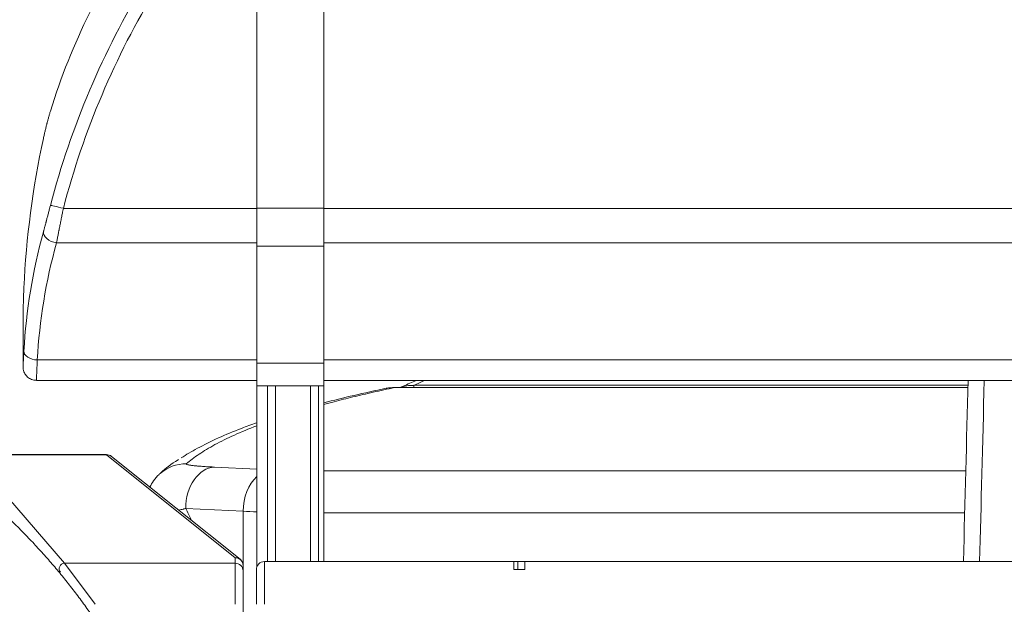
# Model space of a CAD drawing. Header units: millimetres. Extents: x 0 to 594, y 0 to 420.
# Tile 830 of 1056: x 441 to 459, y 166 to 177. Entities that reach past the tile are written whole.
import ezdxf

# ---------------------------------------------------------------- set-up
doc = ezdxf.new("R2010")
doc.units = ezdxf.units.MM
doc.layers.add('1', color=7, linetype='Continuous', true_color=0xffffff)
doc.styles.add('Arial', font='txt')
doc.dimstyles.get("Standard").update_dxf_attribs({"dimtxt": 0.18, "dimasz": 0.18, "dimexe": 0.18, "dimexo": 0.0625, "dimgap": 0.09, "dimtad": 0, "dimtih": 1, "dimtoh": 1, "dimdec": 4, "dimzin": 0, "dimdsep": 46, "dimtxsty": 'Standard', "dimcen": 0.09, "dimadec": 0, "dimazin": 0, "dimtfac": 1, "dimtdec": 4, "dimtofl": 0, "dimtmove": 0, "dimatfit": 3, "dimfxl": 0, "dimtolj": 1, "dimtzin": 0, "dimarcsym": 0})

# ---------------------------------------------------------------- blocks, each defined once
blk = doc.blocks.new('_U3')
at = {"layer": '1', "color": 18, "lineweight": 18}
for p, q in [((427.525, 148.168), (427.525, 219.749)), ((512.525, 148.168), (512.525, 219.749)), ((427.525, 217.749), (463.942, 217.749)), ((512.525, 217.749), (476.108, 217.749))]:
    blk.add_line(p, q, dxfattribs=at)
at = {"layer": '1', "color": 18}
for points in [[(427.525, 217.749), (431.025, 218.687), (431.025, 216.811)], [(512.525, 217.749), (509.025, 216.811), (509.025, 218.687)]]:
    blk.add_solid(points, dxfattribs=at)
at = {"layer": '1', "color": 18, "linetype": 'Continuous', "lineweight": 13, "char_height": 3.5, "attachment_point": 7, "line_spacing_factor": 1.047437, "style": 'Arial'}
for s, insert in [('\\fArial|b0|i0;\\W1.0000;1.70', (465.627, 215.113)), ('\\fArial|b0|i0;\\W1.0000;DEFLATED TUBES WIDTH', (440.321, 208.053))]:
    blk.add_mtext(s, dxfattribs=dict(at, insert=insert))

msp = doc.modelspace()

# ---------------------------------------------------------------- linework, layer by layer
at = {"layer": '1', "color": 155, "linetype": 'Continuous', "lineweight": 18}
for p, q in [((445.375, 177.435), (445.375, 173.324)), ((446.625, 173.324), (446.625, 177.435)), ((445.375, 173.324), (445.375, 172.611)), ((446.625, 172.611), (446.625, 173.324)), ((445.375, 172.611), (445.375, 170.422)), ((446.625, 170.422), (446.625, 172.611)), ((440.999, 171.206), (440.999, 170.382)), ((445.375, 170.422), (445.375, 170.002)), ((446.625, 170.002), (446.625, 170.422)), ((441.249, 170.102), (445.055, 170.102)), ((445.055, 170.102), (445.375, 170.102)), ((446.625, 170.102), (447.039, 170.102)), ((447.039, 170.102), (493.006, 170.102)), ((445.375, 170.002), (446.625, 170.002)), ((445.375, 166.616), (445.375, 170.002)), ((445.572, 166.713), (445.572, 170.002)), ((445.722, 170.002), (445.722, 166.713)), ((446.375, 166.713), (446.375, 170.002)), ((446.525, 170.002), (446.525, 166.713)), ((446.625, 170.002), (446.625, 166.713)), ((458.677, 169.97), (447.953, 169.97)), ((440.465, 168.713), (442.562, 168.713)), ((442.656, 168.68), (445.059, 166.758)), ((445.115, 166.641), (445.115, 166.537)), ((445.115, 166.537), (445.115, 165.913)), ((445.365, 166.563), (445.365, 165.913)), ((445.515, 166.713), (450.184, 166.713)), ((450.184, 166.563), (450.184, 166.713)), ((450.184, 166.713), (450.184, 166.713)), ((450.184, 166.563), (450.384, 166.563)), ((450.186, 166.713), (450.257, 166.713)), ((450.257, 166.713), (450.386, 166.713)), ((450.384, 166.713), (463.184, 166.713))]:
    msp.add_line(p, q, dxfattribs=at)
at = {"layer": '1', "color": 155, "linetype": 'Continuous', "lineweight": 13}
for p, q in [((441.753, 173.321), (445.375, 173.321)), ((446.625, 173.324), (445.375, 173.324)), ((446.625, 173.321), (493.425, 173.321)), ((445.375, 172.673), (441.623, 172.673)), ((493.424, 172.673), (446.626, 172.673)), ((446.625, 172.611), (445.375, 172.611)), ((441.264, 170.484), (445.375, 170.484)), ((446.625, 170.422), (445.375, 170.422)), ((446.625, 170.484), (493.425, 170.484)), ((447.953, 169.97), (447.953, 169.969)), ((458.677, 169.969), (447.953, 169.969)), ((448.309, 170.01), (458.678, 170.01)), ((448.309, 169.97), (448.309, 170.01)), ((442.562, 168.707), (440.465, 168.707)), ((442.562, 168.713), (442.562, 168.707)), ((444.965, 166.785), (442.562, 168.707)), ((444.58, 168.48), (445.375, 168.441)), ((446.625, 168.41), (458.637, 168.41)), ((440.465, 168.196), (441.772, 166.681)), ((445.119, 167.654), (444.042, 167.706)), ((458.617, 167.625), (446.625, 167.625)), ((444.965, 166.681), (444.965, 166.785)), ((444.965, 166.681), (441.772, 166.681)), ((441.772, 166.681), (442.351, 165.913)), ((444.965, 165.913), (444.965, 166.681)), ((445.515, 166.713), (445.515, 165.913)), ((450.257, 166.563), (450.257, 166.713))]:
    msp.add_line(p, q, dxfattribs=at)
at = {"layer": '1', "color": 155, "linetype": 'Continuous', "lineweight": 18}
for centre, radius, start, end in [((447.953, 169.22), 0.75, 90, 101.9248), ((442.562, 168.563), 0.15, 51.3402, 90), ((444.965, 166.641), 0.15, 0, 51.3402), ((445.515, 166.563), 0.15, 90, 180)]:
    msp.add_arc(centre, radius, start, end, dxfattribs=at)
for centre, major_axis, ratio, start_param, end_param in [((455.628, 171.717), (-14.632, 0), 0.889607, 5.716377, 6.017051), ((455.628, 171.053), (0, 15.728), 0.930273, 1.341311, 1.521326), ((444.053, 167.792), (-0.488, 0.57), 0.997379, 0.006168, 0.035412), ((450.184, 165.913), (0, 0.8), 0.000036, 0, 0.622369), ((450.384, 165.913), (0, 0.8), 0.000036, 0, 0.622368)]:
    msp.add_ellipse(centre, major_axis=major_axis, ratio=ratio, start_param=start_param, end_param=end_param, dxfattribs=at)
at = {"layer": '1', "color": 155, "linetype": 'Continuous', "lineweight": 13}
for centre, major_axis, ratio, start_param, end_param in [((455.628, 169.366), (0, 15.25), 0.959467, 1.003988, 1.304662), ((455.628, 169.374), (0, 15.008), 0.958248, 1.003988, 1.304662), ((441.753, 173.314), (-0.242, 0.063), 0.028691, 4.719884, 6.215034), ((455.628, 170.031), (-14.632, 0), 0.856899, 6.0537, 6.233715), ((441.623, 172.828), (-0.241, 0.066), 0.604609, 0.073983, 1.734507), ((455.628, 169.876), (-14.382, 0), 0.855003, 6.0537, 6.233715), ((441.264, 170.639), (-0.25, 0.014), 0.61775, 0.016276, 1.606553), ((447.953, 169.22), (0.155, -0.734), 0.974931, 2.928273, 3.146306), ((448.309, 169.263), (0.303, -0.686), 0.973116, 2.716145, 3.066115), ((442.562, 168.563), (0.094, 0.117), 0.905099, 0, 0.723838), ((444.053, 167.792), (-0.488, 0.57), 0.997379, 5.574179, 6.289353), ((444.58, 167.731), (0.036, 0.749), 0.71716, 0.067645, 1.638441), ((445.657, 167.678), (-0.036, -0.749), 0.71716, 3.761741, 4.780034), ((446.555, 167.719), (2, 0), 0.047106, 3.911526, 4.081309), ((444.965, 166.641), (-0.094, -0.117), 0.905099, 3.141593, 3.865431), ((444.965, 166.641), (-0.15, 0), 0.959533, 3.141593, 4.712389), ((441.772, 166.585), (-0.0757, -0.0653), 0.932452, 4.035312, 6.283185), ((444.965, 166.537), (-0.15, 0), 0.959533, 3.141593, 4.712389)]:
    msp.add_ellipse(centre, major_axis=major_axis, ratio=ratio, start_param=start_param, end_param=end_param, dxfattribs=at)
at = {"layer": '1', "color": 155, "linetype": 'Continuous', "lineweight": 18}
for points, knots in [([(441.511, 175.14), (441.506, 175.121), (441.5, 175.102), (441.488, 175.063), (441.477, 175.022), (441.465, 174.981), (441.457, 174.949), (441.454, 174.938), (441.45, 174.925), (441.45, 174.922), (441.448, 174.917), (441.447, 174.914), (441.445, 174.906), (441.444, 174.9), (441.437, 174.873), (441.431, 174.851), (441.421, 174.808), (441.415, 174.786), (441.405, 174.742), (441.4, 174.72), (441.39, 174.675), (441.385, 174.653), (441.38, 174.631)], [0, 0, 0, 0, 0.125, 0.125, 0.25, 0.375, 0.375, 0.4375, 0.4375, 0.453125, 0.453125, 0.46875, 0.46875, 0.5, 0.5, 0.625, 0.625, 0.75, 0.75, 0.875, 0.875, 1, 1, 1, 1]), ([(441.014, 171.831), (441.013, 171.812), (441.012, 171.776), (441.01, 171.741), (441.01, 171.718), (441.009, 171.714), (441.009, 171.705), (441.009, 171.701), (441.008, 171.688), (441.008, 171.679), (441.007, 171.653), (441.006, 171.619), (441.005, 171.571), (441.004, 171.539), (441.003, 171.508), (441.003, 171.493), (441.002, 171.475), (441.002, 171.471), (441.002, 171.464), (441.002, 171.453), (441.002, 171.443), (441.001, 171.422), (441.001, 171.395), (441, 171.37), (441, 171.355), (441, 171.352), (441, 171.346), (441, 171.338), (441, 171.329), (440.999, 171.313), (440.999, 171.293), (440.999, 171.265), (440.999, 171.249), (440.999, 171.238), (440.999, 171.235), (440.999, 171.23), (440.999, 171.228), (440.999, 171.225), (440.999, 171.223), (440.999, 171.216), (440.999, 171.21), (440.999, 171.206)], [0, 0, 0, 0, 0.0625, 0.125, 0.125, 0.140625, 0.140625, 0.15625, 0.15625, 0.1875, 0.1875, 0.25, 0.3125, 0.375, 0.375, 0.4375, 0.4375, 0.453125, 0.453125, 0.46875, 0.5, 0.5, 0.5625, 0.625, 0.625, 0.640625, 0.640625, 0.65625, 0.6875, 0.6875, 0.75, 0.8125, 0.875, 0.875, 0.90625, 0.90625, 0.921875, 0.921875, 0.9375, 0.9375, 1, 1, 1, 1]), ([(441.004, 170.451), (441.004, 170.457), (441.004, 170.462), (441.005, 170.478), (441.006, 170.498), (441.007, 170.52), (441.008, 170.543), (441.009, 170.556), (441.01, 170.572), (441.01, 170.575), (441.01, 170.581), (441.011, 170.591), (441.011, 170.601), (441.013, 170.622), (441.013, 170.636), (441.014, 170.651)], [0, 0, 0, 0, 0.109092, 0.109092, 0.287273, 0.465455, 0.465455, 0.643637, 0.643637, 0.688182, 0.688182, 0.732728, 0.821818, 0.821818, 1, 1, 1, 1]), ([(440.999, 170.381), (440.999, 170.373), (440.999, 170.36), (440.999, 170.352), (440.999, 170.341), (441, 170.329), (441.003, 170.303), (441.016, 170.253), (441.053, 170.19), (441.117, 170.135), (441.187, 170.105), (441.233, 170.105), (441.249, 170.107)], [0, 0, 0, 0, 0.107728, 0.21504, 0.271207, 0.303286, 0.33985, 0.437551, 0.587253, 0.743959, 0.908647, 1, 1, 1, 1]), ([(448.361, 170.103), (448.275, 170.067), (448.171, 170.023), (448.072, 169.978), (448.054, 169.97)], [0, 0, 0, 0, 0.809723, 1, 1, 1, 1]), ([(447.794, 169.954), (447.585, 169.91), (447.176, 169.82), (446.805, 169.729), (446.624, 169.683)], [0, 0, 0, 0, 0.489574, 1, 1, 1, 1]), ([(445.368, 169.308), (445.271, 169.274), (445.018, 169.181), (444.639, 169.024), (444.267, 168.841), (444.051, 168.713), (443.957, 168.652)], [0, 0, 0, 0, 0.165751, 0.446655, 0.741494, 1, 1, 1, 1]), ([(443.909, 168.621), (443.905, 168.619), (443.775, 168.541), (443.66, 168.455), (443.567, 168.363), (443.562, 168.359)], [0, 0, 0, 0, 0.02383, 0.954781, 1, 1, 1, 1]), ([(443.547, 168.343), (443.506, 168.306), (443.44, 168.234), (443.391, 168.147), (443.372, 168.106)], [0, 0, 0, 0, 0.547049, 1, 1, 1, 1])]:
    msp.add_open_spline(points, degree=3, knots=knots, dxfattribs=at)
at = {"layer": '1', "color": 155, "linetype": 'Continuous', "lineweight": 13}
for points, knots in [([(441.38, 172.883), (441.381, 172.887), (441.382, 172.891), (441.385, 172.9), (441.386, 172.905), (441.39, 172.919), (441.392, 172.928), (441.4, 172.956), (441.41, 172.994), (441.421, 173.034), (441.427, 173.057), (441.428, 173.06), (441.429, 173.065), (441.431, 173.073), (441.436, 173.091), (441.44, 173.107), (441.448, 173.138), (441.46, 173.18), (441.471, 173.223), (441.482, 173.267), (441.488, 173.289), (441.495, 173.316), (441.497, 173.322), (441.5, 173.333), (441.504, 173.349), (441.509, 173.366), (441.511, 173.377)], [0, 0, 0, 0, 0.03125, 0.03125, 0.0625, 0.0625, 0.125, 0.125, 0.25, 0.375, 0.375, 0.390625, 0.390625, 0.40625, 0.4375, 0.5, 0.5, 0.625, 0.75, 0.75, 0.875, 0.875, 0.90625, 0.90625, 0.9375, 1, 1, 1, 1]), ([(441.753, 173.321), (441.75, 173.307), (441.747, 173.292), (441.743, 173.27), (441.74, 173.259), (441.738, 173.248), (441.737, 173.241), (441.736, 173.237), (441.73, 173.205), (441.724, 173.176), (441.713, 173.119), (441.702, 173.062), (441.691, 173.007), (441.682, 172.966), (441.68, 172.952), (441.676, 172.932), (441.674, 172.922), (441.672, 172.911), (441.67, 172.905), (441.669, 172.901), (441.663, 172.871), (441.653, 172.819), (441.643, 172.769), (441.635, 172.732), (441.633, 172.72), (441.629, 172.702), (441.628, 172.696), (441.626, 172.685), (441.625, 172.679), (441.623, 172.673)], [0, 0, 0, 0, 0.0625, 0.0625, 0.09375, 0.109375, 0.109375, 0.125, 0.125, 0.25, 0.25, 0.375, 0.5, 0.5, 0.5625, 0.5625, 0.59375, 0.609375, 0.609375, 0.625, 0.625, 0.75, 0.875, 0.875, 0.9375, 0.9375, 0.96875, 0.96875, 1, 1, 1, 1]), ([(440.999, 170.382), (440.999, 170.377), (440.999, 170.373), (440.999, 170.368), (440.999, 170.367), (440.999, 170.365), (440.999, 170.364), (440.999, 170.363), (440.999, 170.362), (440.999, 170.36), (440.999, 170.358), (440.999, 170.357), (440.999, 170.357), (441, 170.361), (441, 170.366), (441, 170.371), (441, 170.373), (441.001, 170.377), (441.001, 170.379), (441.001, 170.386), (441.001, 170.397), (441.002, 170.41), (441.002, 170.419), (441.003, 170.421), (441.003, 170.425), (441.003, 170.427), (441.003, 170.433), (441.003, 170.437), (441.004, 170.444), (441.004, 170.448), (441.004, 170.451)], [0, 0, 0, 0, 0.096267, 0.096267, 0.144401, 0.144401, 0.168468, 0.168468, 0.192534, 0.192534, 0.288802, 0.288802, 0.385069, 0.481336, 0.577603, 0.577603, 0.625737, 0.625737, 0.673871, 0.673871, 0.770138, 0.866405, 0.866405, 0.890472, 0.890472, 0.914539, 0.914539, 0.962672, 0.962672, 1, 1, 1, 1]), ([(441.264, 170.484), (441.263, 170.465), (441.262, 170.446), (441.261, 170.419), (441.261, 170.406), (441.26, 170.393), (441.26, 170.384), (441.26, 170.38), (441.259, 170.359), (441.258, 170.343), (441.257, 170.313), (441.256, 170.283), (441.255, 170.257), (441.254, 170.232), (441.254, 170.221), (441.253, 170.204), (441.253, 170.199), (441.253, 170.192), (441.253, 170.191), (441.253, 170.189), (441.252, 170.185), (441.252, 170.181), (441.252, 170.17), (441.251, 170.153), (441.251, 170.139), (441.251, 170.132), (441.25, 170.129), (441.25, 170.127), (441.25, 170.126), (441.25, 170.125), (441.25, 170.122), (441.25, 170.12), (441.25, 170.113), (441.25, 170.11), (441.249, 170.105), (441.249, 170.103), (441.249, 170.102), (441.249, 170.102)], [0, 0, 0, 0, 0.080468, 0.080468, 0.120702, 0.14082, 0.14082, 0.160937, 0.160937, 0.241405, 0.241405, 0.321873, 0.402342, 0.402342, 0.48281, 0.48281, 0.523044, 0.523044, 0.533103, 0.533103, 0.543161, 0.563278, 0.563278, 0.643747, 0.724215, 0.724215, 0.744332, 0.754391, 0.754391, 0.764449, 0.764449, 0.804683, 0.804683, 0.885152, 0.885152, 0.96562, 1, 1, 1, 1]), ([(447.953, 169.969), (447.814, 169.94), (447.679, 169.91), (447.419, 169.851), (447.293, 169.822), (447.05, 169.763), (446.932, 169.734), (446.75, 169.686), (446.684, 169.669), (446.618, 169.651)], [0, 0, 0, 0, 0.277951, 0.277951, 0.555903, 0.555903, 0.833854, 0.833854, 1, 1, 1, 1]), ([(445.372, 169.253), (445.221, 169.196), (445.081, 169.138), (444.82, 169.02), (444.7, 168.96), (444.535, 168.871), (444.482, 168.841), (444.383, 168.781), (444.336, 168.751), (444.247, 168.691), (444.205, 168.661), (444.126, 168.601), (444.088, 168.571), (444.053, 168.541)], [0, 0, 0, 0, 0.24419, 0.24419, 0.496126, 0.496126, 0.622095, 0.622095, 0.748063, 0.748063, 0.874032, 0.874032, 1, 1, 1, 1]), ([(444.58, 168.48), (444.575, 168.48), (444.57, 168.48), (444.559, 168.481), (444.544, 168.482), (444.529, 168.482), (444.499, 168.484), (444.46, 168.486), (444.405, 168.49), (444.354, 168.493), (444.322, 168.495), (444.291, 168.498), (444.276, 168.499), (444.254, 168.501), (444.247, 168.502), (444.237, 168.503), (444.234, 168.503), (444.227, 168.504), (444.211, 168.505), (444.183, 168.508), (444.161, 168.511), (444.141, 168.513), (444.131, 168.515), (444.114, 168.517), (444.106, 168.519), (444.091, 168.521), (444.085, 168.523), (444.074, 168.526), (444.069, 168.527), (444.063, 168.529), (444.061, 168.53), (444.059, 168.531), (444.058, 168.531), (444.056, 168.532), (444.056, 168.532), (444.053, 168.534), (444.052, 168.536), (444.051, 168.537), (444.051, 168.538), (444.051, 168.538), (444.052, 168.539), (444.052, 168.541), (444.053, 168.541)], [0, 0, 0, 0, 0.015625, 0.015625, 0.03125, 0.0625, 0.0625, 0.125, 0.1875, 0.25, 0.3125, 0.3125, 0.375, 0.375, 0.40625, 0.40625, 0.421875, 0.421875, 0.4375, 0.5, 0.5625, 0.5625, 0.625, 0.625, 0.6875, 0.6875, 0.75, 0.75, 0.8125, 0.8125, 0.84375, 0.84375, 0.859375, 0.859375, 0.875, 0.875, 0.9375, 0.9375, 0.953125, 0.953125, 0.96875, 1, 1, 1, 1]), ([(444.042, 167.706), (444.034, 167.704), (444.027, 167.702), (444.012, 167.699), (443.991, 167.693), (443.97, 167.688), (443.94, 167.68), (443.925, 167.676), (443.91, 167.672)], [0, 0, 0, 0, 0.160051, 0.160051, 0.320102, 0.640205, 0.640205, 1, 1, 1, 1]), ([(445.119, 165.406), (445.119, 165.781), (445.119, 166.155), (445.119, 166.905), (445.119, 167.279), (445.119, 167.654)], [0, 0, 0, 0, 0.5, 0.5, 1, 1, 1, 1])]:
    msp.add_open_spline(points, degree=3, knots=knots, dxfattribs=at)
at = {"layer": '1', "color": 155, "linetype": 'Continuous', "lineweight": 18}
for points, degree in [([(432.528, 170.813), (433.697, 170.813), (435.991, 170.357), (438.153, 169.462), (440.097, 168.162), (441.752, 166.508), (443.051, 164.563), (443.946, 162.402), (444.403, 160.108), (444.403, 157.769), (443.946, 155.474), (443.051, 153.313), (441.752, 151.368), (440.098, 149.714), (438.153, 148.415), (435.991, 147.519), (433.697, 147.063), (432.528, 147.063)], 2), ([(432.528, 170.813), (433.697, 170.813), (435.991, 170.357), (438.153, 169.462), (440.097, 168.162), (441.752, 166.508), (443.051, 164.563), (443.946, 162.402), (444.403, 160.108), (444.403, 157.769), (443.946, 155.474), (443.051, 153.313), (441.752, 151.368), (440.098, 149.714), (438.153, 148.415), (435.991, 147.519), (433.697, 147.063), (432.528, 147.063)], 2), ([(458.593, 166.713), (458.622, 167.843), (458.651, 168.972), (458.681, 170.102)], 3)]:
    msp.add_open_spline(points, degree=degree, dxfattribs=at)
at = {"layer": '1', "color": 155, "linetype": 'Continuous', "lineweight": 13}
for points in [[(448.523, 170.103), (448.451, 170.072), (448.379, 170.041), (448.309, 170.01)], [(458.983, 170.102), (458.952, 168.898), (458.923, 167.776), (458.896, 166.713)], [(444.042, 167.706), (444.077, 167.636), (444.112, 167.566), (444.147, 167.495)]]:
    msp.add_open_spline(points, degree=3, dxfattribs=at)

# ---------------------------------------------------------------- dimensions: what is measured, and where the dimension line sits
at = {"layer": '1', "color": 18, "linetype": 'Continuous', "lineweight": 13}
dim = msp.add_linear_dim(base=(512.525, 217.749), p1=(427.525, 148.168), p2=(512.525, 148.168), text=' <> \\P\\fArial|b0|i0;\\C18;{\\H1.00x;\\fArial|b0|i0;DEFLATED TUBES WIDTH\\fArial|b0|i0;}\\C18;', dimstyle='Standard', override={"dimtxt": 3.5, "dimasz": 3.5, "dimexe": 2, "dimexo": 0, "dimgap": 1.5, "dimtih": 1, "dimtoh": 1, "dimdec": 2, "dimlfac": 0.02, "dimdsep": 46, "dimlunit": 2, "dimtxsty": 'Arial', "dimsah": 1, "dimse1": 0, "dimse2": 0, "dimsd1": 0, "dimsd2": 0, "dimclrd": 18, "dimclre": 18, "dimclrt": 18, "dimtol": 0, "dimtm": -0.1, "dimtfac": 1, "dimtdec": 2, "dimtofl": 1, "dimtmove": 0, "dimlwd": 18, "dimlwe": 18}, dxfattribs=at)
dim.commit()
dim.dimension.update_dxf_attribs({"geometry": '_U3', "text_midpoint": (470.025, 217.749), "dimtype": 160})

doc.saveas('drawing.dxf')
